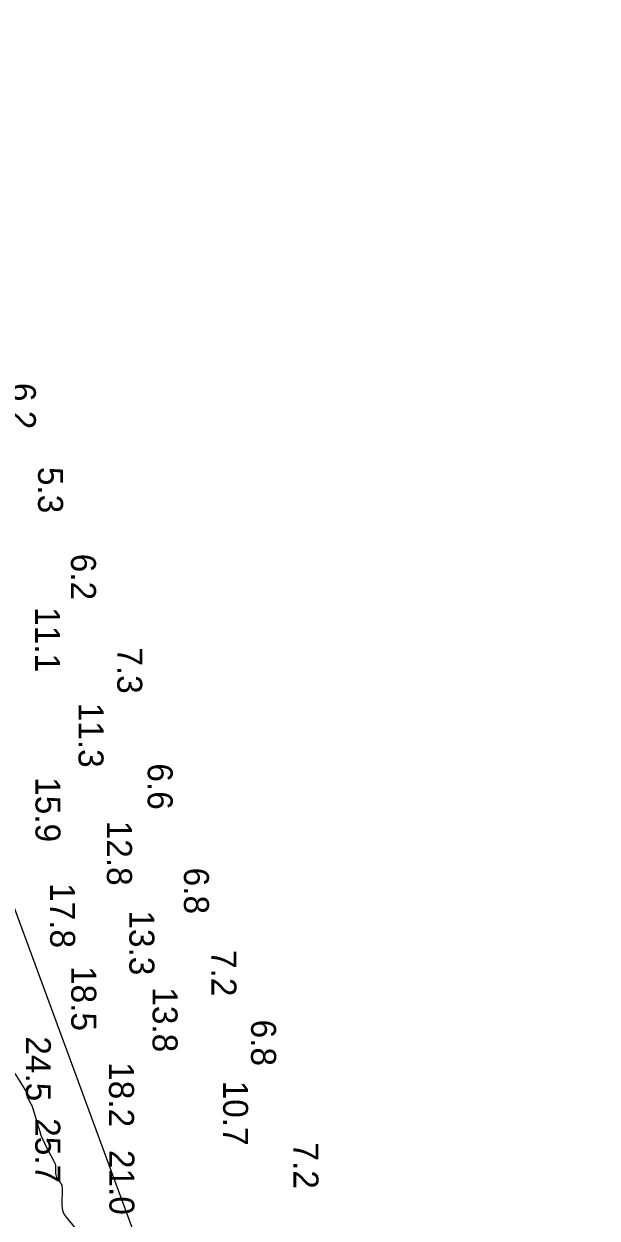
# Model space of a CAD drawing. Extents: x 1178573 to 1187098, y 693282 to 751751.
# Drawn here: x 1185449 to 1185736, y 735953 to 736551 of the extents above; entities that cross this region are included whole.
import ezdxf

# ---------------------------------------------------------------- set-up
doc = ezdxf.new("R2010")
doc.units = 0
for name, color, linetype in [('G-ANNO-PATT', 7, 'Continuous'), ('V-HYDS-MAJR', 7, 'Continuous'), ('V-HYDS-SOUN', 7, 'Continuous')]:
    doc.layers.add(name, color=color, linetype=linetype)

msp = doc.modelspace()

# ---------------------------------------------------------------- linework, layer by layer
at = {"layer": 'G-ANNO-PATT'}
for p, q in [((1185735.81, 735317.4), (1185139.49, 736934.9)), ((1185444.46, 736025.72), (1185450.17, 736016.3)), ((1185450.17, 736016.3), (1185450.29, 736016.07)), ((1185450.29, 736016.07), (1185450.38, 736015.83)), ((1185450.38, 736015.83), (1185450.44, 736015.58)), ((1185450.44, 736015.58), (1185450.47, 736015.32)), ((1185450.47, 736015.32), (1185450.52, 736014.27)), ((1185450.52, 736014.27), (1185450.54, 736014.01)), ((1185450.54, 736014.01), (1185450.6, 736013.76)), ((1185450.6, 736013.76), (1185450.69, 736013.52)), ((1185450.69, 736013.52), (1185450.81, 736013.29)), ((1185450.81, 736013.29), (1185452.29, 736010.74)), ((1185452.29, 736010.74), (1185452.57, 736010.23)), ((1185452.57, 736010.23), (1185452.82, 736009.71)), ((1185452.82, 736009.71), (1185453.03, 736009.17)), ((1185453.03, 736009.17), (1185453.22, 736008.63)), ((1185453.22, 736008.63), (1185456.88, 735996.57)), ((1185456.88, 735996.57), (1185457.45, 735994.87)), ((1185457.45, 735994.87), (1185458.09, 735993.2)), ((1185458.09, 735993.2), (1185458.82, 735991.56)), ((1185458.82, 735991.56), (1185459.62, 735989.96)), ((1185459.62, 735989.96), (1185463.97, 735981.83)), ((1185463.97, 735981.83), (1185464.3, 735981.13)), ((1185464.3, 735981.13), (1185464.53, 735980.41)), ((1185464.53, 735980.41), (1185464.68, 735979.66)), ((1185464.68, 735979.66), (1185464.74, 735978.89)), ((1185464.74, 735978.89), (1185464.82, 735975.57)), ((1185464.82, 735975.57), (1185464.88, 735974.9)), ((1185464.88, 735974.9), (1185465.04, 735974.27)), ((1185465.04, 735974.27), (1185465.3, 735973.67)), ((1185465.3, 735973.67), (1185465.65, 735973.1)), ((1185465.65, 735973.1), (1185467.24, 735970.9)), ((1185467.24, 735970.9), (1185467.59, 735970.33)), ((1185467.59, 735970.33), (1185467.84, 735969.73)), ((1185467.84, 735969.73), (1185467.98, 735969.1)), ((1185468.02, 735968.43), (1185467.94, 735959.69)), ((1185467.98, 735969.1), (1185468.02, 735968.43)), ((1185467.94, 735959.69), (1185468.06, 735958.05)), ((1185468.06, 735958.05), (1185468.45, 735956.51)), ((1185468.45, 735956.51), (1185469.12, 735955.07)), ((1185469.12, 735955.07), (1185470.06, 735953.73)), ((1185470.06, 735953.73), (1185478.8, 735943.26))]:
    msp.add_line(p, q, dxfattribs=at)
at = {"layer": 'V-HYDS-MAJR'}
msp.add_lwpolyline([(1185444.46, 736025.72), (1185450.17, 736016.3), (1185450.29, 736016.07), (1185450.38, 736015.83), (1185450.44, 736015.58), (1185450.47, 736015.32), (1185450.52, 736014.27), (1185450.54, 736014.01), (1185450.6, 736013.76), (1185450.69, 736013.52), (1185450.81, 736013.29), (1185452.29, 736010.74), (1185452.57, 736010.23), (1185452.82, 736009.71), (1185453.03, 736009.17), (1185453.22, 736008.63), (1185456.88, 735996.57), (1185457.45, 735994.87), (1185458.09, 735993.2), (1185458.82, 735991.56), (1185459.62, 735989.96), (1185463.97, 735981.83), (1185464.3, 735981.13), (1185464.53, 735980.41), (1185464.68, 735979.66), (1185464.74, 735978.89), (1185464.82, 735975.57), (1185464.88, 735974.9), (1185465.04, 735974.27), (1185465.3, 735973.67), (1185465.65, 735973.1), (1185467.24, 735970.9), (1185467.59, 735970.33), (1185467.84, 735969.73), (1185467.98, 735969.1), (1185468.02, 735968.43), (1185467.94, 735959.69), (1185468.06, 735958.05), (1185468.45, 735956.51), (1185469.12, 735955.07), (1185470.06, 735953.73), (1185478.8, 735943.26)], dxfattribs=at)

# ---------------------------------------------------------------- texts
at = {"layer": 'V-HYDS-SOUN'}
for s, p in [('6.2', (1185442.42, 736371.44)), ('5.3', (1185456.03, 736329.39)), ('6.2', (1185472.5, 736285.91)), ('11.1 ', (1185454.56, 736259.16)), ('7.3', (1185495.67, 736239.06)), ('11.3 ', (1185476.27, 736211.33)), ('6.6', (1185510.89, 736180.96)), ('15.9 ', (1185454.72, 736174.03)), ('12.8 ', (1185490.51, 736152.25)), ('6.8', (1185529.03, 736128.74)), ('17.8 ', (1185462.07, 736121.01)), ('13.3 ', (1185501.73, 736107.36)), ('7.2', (1185542.81, 736087.52)), ('18.5 ', (1185472.63, 736079.49)), ('13.8 ', (1185513.32, 736068.85)), ('6.8', (1185562.63, 736052.66)), ('24.5 ', (1185449.9, 736044.29)), ('18.2 ', (1185491.54, 736031.34)), ('10.7 ', (1185548.64, 736022.1)), ('25.7 ', (1185454.61, 736003.3)), ('21.0 ', (1185491.72, 735987.43)), ('7.2', (1185583.85, 735991.16))]:
    msp.add_text(s, height=12.5, rotation=270, dxfattribs=at).set_placement(p)

doc.saveas('drawing.dxf')
